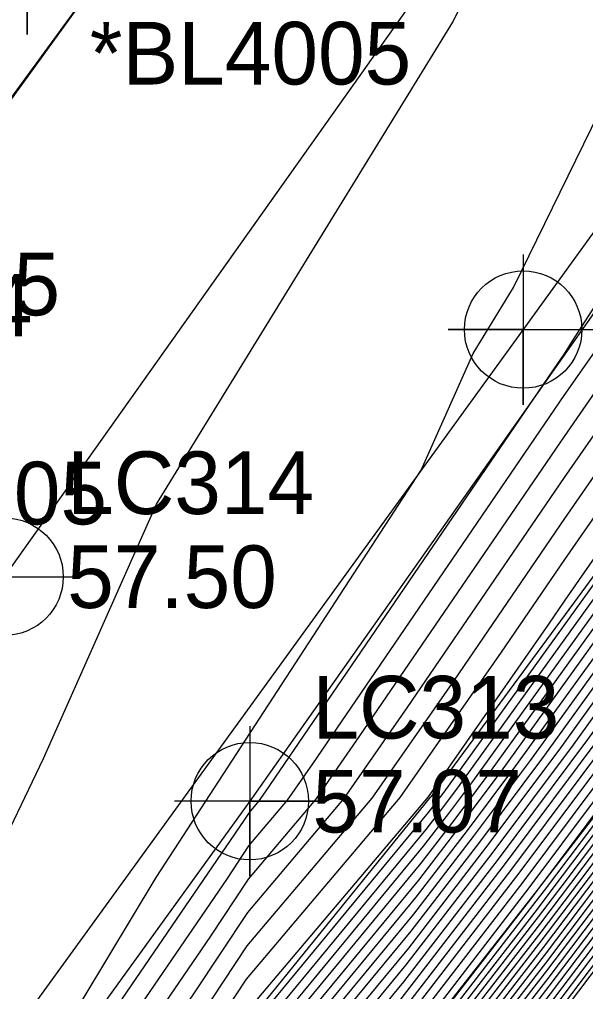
# Model space of a CAD drawing. Extents: x 2188792 to 2191981, y 386090 to 389710.
# Drawn here: x 2190439.7 to 2190462.29, y 388017.08 to 388055.88 of the extents above; entities that cross this region are included whole.
import ezdxf

# ---------------------------------------------------------------- set-up
doc = ezdxf.new("R2010")
doc.units = 0
for name, color, linetype in [('DTM Contours Major', 7, 'Continuous'), ('DTM Contours Minor', 7, 'Continuous'), ('Exist DTM Breakline Cogo Comment', 7, 'Continuous'), ('Exist DTM Breakline Cogo Number', 7, 'Continuous'), ('Exist DTM Breakline Cogo Point CELL', 7, 'Continuous'), ('Exist Roads EOP', 7, 'Continuous'), ('Exist Roads EOP Cogo Elevation', 7, 'Continuous'), ('Exist Roads EOP Cogo Number', 7, 'Continuous'), ('Exist Roads EOP Cogo Point CELL', 7, 'Continuous'), ('Exist Roads EOT', 7, 'Continuous'), ('Exist Roads EOT Cogo Elevation', 7, 'Continuous'), ('Exist Roads EOT Cogo Number', 7, 'Continuous'), ('Exist Roads EOT Cogo Point CELL', 7, 'Continuous'), ('PH Exist DTM Breakline', 7, 'Continuous')]:
    doc.layers.add(name, color=color, linetype=linetype)

msp = doc.modelspace()

# ---------------------------------------------------------------- linework, layer by layer
at = {"layer": 'DTM Contours Major'}
for points in [[(2190433.715, 388002.043), (2190448.669, 388023.903), (2190448.885, 388024.231), (2190449.271, 388024.687), (2190449.526, 388025.053), (2190461.193, 388042.146), (2190461.424, 388042.5), (2190461.758, 388043.023), (2190475.483, 388064.331)], [(2190439.517, 387988.718), (2190443.818, 387997.532), (2190444.465, 387998.602), (2190449.028, 388005.195), (2190449.754, 388006.395), (2190454.691, 388012.792), (2190455.357, 388013.891), (2190460.374, 388020.373), (2190461.003, 388021.203), (2190466.04, 388027.87), (2190466.561, 388028.559), (2190471.735, 388035.405), (2190472.142, 388035.944), (2190477.46, 388042.982), (2190477.747, 388043.361), (2190482.028, 388049.335), (2190482.15, 388049.495), (2190485.744, 388054.523), (2190486.518, 388055.621), (2190486.54, 388055.652), (2190490.811, 388061.708)], [(2190438.032, 387997.862), (2190441.127, 388002.426), (2190442.42, 388004.297), (2190445.526, 388008.877), (2190448.72, 388013.588), (2190450.004, 388015.258), (2190455.734, 388022.199), (2190457.087, 388023.956), (2190458.37, 388025.67), (2190462.456, 388031.342), (2190466.67, 388037.191), (2190467.813, 388038.72), (2190472.113, 388044.693), (2190473.157, 388046.091), (2190473.928, 388047.186), (2190478.284, 388053.237), (2190478.986, 388054.234), (2190482.994, 388059.681)], [(2190437.291, 387992.208), (2190440.149, 387998.095), (2190442.039, 388000.882), (2190444.918, 388005.046), (2190446.782, 388007.795), (2190448.699, 388010.623), (2190451.76, 388014.602), (2190455.238, 388018.815), (2190458.32, 388022.817), (2190461.24, 388026.719), (2190463.795, 388030.265), (2190466.429, 388033.922), (2190469.255, 388037.705), (2190471.991, 388041.504), (2190474.703, 388045.137), (2190476.705, 388047.982), (2190479.57, 388051.962), (2190481.496, 388054.696), (2190484.176, 388058.338)], [(2190439.235, 388003.263), (2190442.525, 388008.271), (2190445.33, 388012.371), (2190448.767, 388017.576), (2190454.9, 388024.819), (2190458.941, 388030.626), (2190461.469, 388034.33), (2190465.519, 388040.16), (2190469.259, 388045.545), (2190472.725, 388050.534), (2190477.918, 388058.151)], [(2190437.873, 387989.277), (2190442.266, 387998.327), (2190442.951, 387999.337), (2190447.416, 388005.796), (2190448.039, 388006.714), (2190448.679, 388007.658), (2190453.516, 388013.947), (2190454.742, 388015.432), (2190459.552, 388021.678), (2190464.111, 388027.769), (2190465.133, 388029.188), (2190466.188, 388030.652), (2190470.698, 388036.69), (2190471.869, 388038.315), (2190476.248, 388044.182), (2190479.482, 388048.777), (2190480.857, 388050.687), (2190484.007, 388055.159), (2190485.358, 388056.995)], [(2190439.109, 387984.639), (2190440.23, 387985.959), (2190441.836, 387989.666), (2190444.626, 387995.382), (2190446.771, 387998.933), (2190449.748, 388003.235), (2190451.93, 388006.842), (2190455.17, 388011.041), (2190457.299, 388014.553), (2190460.611, 388018.832), (2190462.764, 388021.676), (2190466.08, 388026.065), (2190468.17, 388028.826), (2190471.566, 388033.321), (2190473.589, 388035.994), (2190477.07, 388040.601), (2190479.022, 388043.18), (2190481.816, 388047.079), (2190483.521, 388049.295), (2190486.38, 388053.295), (2190488.012, 388055.412)], [(2190437.992, 387979.857), (2190439.736, 387982.468), (2190441.552, 387984.606), (2190444.155, 387990.614), (2190445.433, 387993.232), (2190449.077, 387999.265), (2190450.469, 388001.276), (2190454.105, 388007.29), (2190455.65, 388009.291), (2190459.241, 388015.214), (2190460.848, 388017.291), (2190464.525, 388022.15), (2190466.12, 388024.261), (2190469.779, 388029.094), (2190471.398, 388031.237), (2190475.036, 388036.044), (2190476.68, 388038.22), (2190480.296, 388042.998), (2190481.603, 388044.822), (2190484.893, 388049.095), (2190486.197, 388050.919), (2190489.489, 388055.191)]]:
    msp.add_lwpolyline(points, dxfattribs=at)
at = {"layer": 'DTM Contours Minor'}
for points in [[(2190435.477, 388003.289), (2190448.001, 388021.597), (2190448.862, 388022.9), (2190450.397, 388024.714), (2190451.409, 388026.168), (2190461.443, 388040.868), (2190462.249, 388042.028), (2190462.993, 388043.099), (2190463.682, 388044.092), (2190478.618, 388065.998)], [(2190437.239, 388004.534), (2190447.333, 388019.29), (2190448.838, 388021.569), (2190451.523, 388024.74), (2190453.292, 388027.282), (2190461.45, 388039.234), (2190463.066, 388041.561), (2190464.56, 388043.711), (2190465.943, 388045.703), (2190478.443, 388064.036)], [(2190439.001, 388005.78), (2190446.665, 388016.984), (2190448.814, 388020.238), (2190452.649, 388024.766), (2190455.175, 388028.397), (2190461.456, 388037.599), (2190463.884, 388041.094), (2190466.126, 388044.322), (2190468.204, 388047.313), (2190478.268, 388062.075)], [(2190445.542, 388061.232), (2190433.125, 388044.244)], [(2190439.172, 387987.041), (2190439.981, 387988.908), (2190443.98, 387997.102), (2190444.926, 387998.668), (2190449.172, 388004.803), (2190450.189, 388006.484), (2190454.787, 388012.442), (2190455.745, 388014.024), (2190460.421, 388020.064), (2190461.355, 388021.298), (2190466.048, 388027.509), (2190466.883, 388028.612), (2190471.701, 388034.988), (2190472.432, 388035.954), (2190477.382, 388042.506), (2190478.002, 388043.325), (2190481.985, 388048.884), (2190482.425, 388049.455), (2190486.527, 388055.195), (2190486.831, 388055.589), (2190491.064, 388061.527)], [(2190437.43, 388008.804), (2190445.156, 388021.632), (2190455.739, 388037.896), (2190457.808, 388042.551), (2190459.422, 388045.177), (2190467.2, 388061.093)], [(2190439.437, 387986.77), (2190440.445, 387989.097), (2190444.141, 387996.672), (2190445.387, 387998.734), (2190449.316, 388004.411), (2190450.624, 388006.574), (2190454.883, 388012.092), (2190456.134, 388014.156), (2190460.469, 388019.756), (2190461.707, 388021.393), (2190466.056, 388027.148), (2190467.205, 388028.666), (2190471.667, 388034.571), (2190472.721, 388035.964), (2190477.304, 388042.029), (2190478.257, 388043.288), (2190481.943, 388048.433), (2190482.699, 388049.415), (2190486.49, 388054.72), (2190487.126, 388055.544), (2190491.033, 388061.025)], [(2190436.762, 387997.723), (2190440.58, 388003.353), (2190440.922, 388003.847), (2190444.772, 388009.526), (2190448.732, 388015.367), (2190448.951, 388015.651), (2190456.032, 388024.229), (2190456.348, 388024.64), (2190456.647, 388025.04), (2190461.653, 388031.988), (2190466.815, 388039.153), (2190466.947, 388039.329), (2190472.187, 388046.606), (2190472.23, 388046.664), (2190472.262, 388046.709), (2190474.838, 388050.288), (2190477.247, 388053.756), (2190477.569, 388054.228), (2190482.232, 388060.611)], [(2190438.859, 387985.508), (2190439.701, 387986.5), (2190440.909, 387989.287), (2190444.303, 387996.242), (2190445.848, 387998.801), (2190449.46, 388004.019), (2190451.059, 388006.663), (2190454.978, 388011.742), (2190456.522, 388014.288), (2190460.516, 388019.448), (2190462.06, 388021.487), (2190466.064, 388026.787), (2190467.527, 388028.719), (2190471.633, 388034.154), (2190473.01, 388035.974), (2190477.226, 388041.553), (2190478.512, 388043.252), (2190481.9, 388047.982), (2190482.973, 388049.375), (2190486.454, 388054.245), (2190487.421, 388055.5), (2190491.003, 388060.524)], [(2190437.185, 387997.77), (2190440.762, 388003.044), (2190441.421, 388003.997), (2190445.023, 388009.309), (2190448.728, 388014.774), (2190449.302, 388015.52), (2190455.933, 388023.552), (2190456.594, 388024.412), (2190457.221, 388025.25), (2190461.921, 388031.772), (2190466.767, 388038.499), (2190467.235, 388039.126), (2190472.162, 388045.968), (2190472.539, 388046.473), (2190472.817, 388046.868), (2190477.769, 388053.747), (2190477.981, 388054.049), (2190482.521, 388060.218)], [(2190437.991, 388002.806), (2190440.763, 388007.025), (2190445.998, 388014.678), (2190448.791, 388018.907), (2190453.774, 388024.793), (2190457.058, 388029.512), (2190461.463, 388035.965), (2190464.701, 388040.627), (2190467.693, 388044.933), (2190470.464, 388048.924), (2190478.093, 388060.113)], [(2190438.984, 387985.074), (2190439.966, 387986.229), (2190441.372, 387989.476), (2190444.464, 387995.812), (2190446.309, 387998.867), (2190449.604, 388003.627), (2190451.494, 388006.753), (2190455.074, 388011.392), (2190456.911, 388014.421), (2190460.564, 388019.14), (2190462.412, 388021.582), (2190466.072, 388026.426), (2190467.848, 388028.773), (2190471.6, 388033.738), (2190473.3, 388035.984), (2190477.148, 388041.077), (2190478.767, 388043.216), (2190481.858, 388047.53), (2190483.247, 388049.335), (2190486.417, 388053.77), (2190487.717, 388055.456), (2190490.972, 388060.023)], [(2190437.609, 387997.816), (2190440.945, 388002.735), (2190441.921, 388004.147), (2190445.274, 388009.093), (2190448.724, 388014.181), (2190449.653, 388015.389), (2190455.833, 388022.876), (2190456.841, 388024.184), (2190457.795, 388025.46), (2190462.188, 388031.557), (2190466.719, 388037.845), (2190467.524, 388038.923), (2190472.138, 388045.33), (2190472.848, 388046.282), (2190473.373, 388047.027), (2190478.026, 388053.492), (2190478.483, 388054.141), (2190482.758, 388059.95)], [(2190438.455, 387997.909), (2190441.31, 388002.117), (2190442.92, 388004.447), (2190445.777, 388008.661), (2190448.716, 388012.995), (2190450.355, 388015.127), (2190455.635, 388021.522), (2190457.334, 388023.728), (2190458.944, 388025.879), (2190462.724, 388031.126), (2190466.622, 388036.537), (2190468.101, 388038.517), (2190472.089, 388044.055), (2190473.466, 388045.9), (2190474.483, 388047.345), (2190478.541, 388052.982), (2190479.488, 388054.326), (2190483.231, 388059.412)], [(2190438.879, 387997.955), (2190441.492, 388001.808), (2190443.42, 388004.597), (2190446.028, 388008.444), (2190448.712, 388012.402), (2190450.707, 388014.996), (2190455.536, 388020.846), (2190457.58, 388023.5), (2190459.518, 388026.089), (2190462.991, 388030.911), (2190466.574, 388035.883), (2190468.39, 388038.314), (2190472.064, 388043.417), (2190473.775, 388045.709), (2190475.039, 388047.504), (2190478.798, 388052.727), (2190479.99, 388054.419), (2190483.467, 388059.144)], [(2190439.302, 387998.002), (2190441.674, 388001.499), (2190443.919, 388004.747), (2190446.279, 388008.228), (2190448.707, 388011.809), (2190451.058, 388014.865), (2190455.437, 388020.169), (2190457.827, 388023.272), (2190460.092, 388026.299), (2190463.259, 388030.696), (2190466.526, 388035.229), (2190468.678, 388038.111), (2190472.04, 388042.779), (2190474.084, 388045.518), (2190475.594, 388047.664), (2190479.056, 388052.472), (2190480.492, 388054.511), (2190483.703, 388058.875)], [(2190436.528, 388017.755), (2190440.66, 388026.383), (2190445.168, 388036.527), (2190456.997, 388055.771), (2190458.403, 388058.649)], [(2190437.175, 387992.794), (2190439.726, 387998.048), (2190441.857, 388001.191), (2190444.419, 388004.896), (2190446.531, 388008.012), (2190448.703, 388011.216), (2190451.409, 388014.733), (2190455.337, 388019.492), (2190458.073, 388023.045), (2190460.666, 388026.509), (2190463.527, 388030.48), (2190466.477, 388034.575), (2190468.967, 388037.908), (2190472.015, 388042.142), (2190474.394, 388045.328), (2190476.15, 388047.823), (2190479.313, 388052.217), (2190480.994, 388054.604), (2190483.94, 388058.607)], [(2190437.408, 387991.621), (2190440.572, 387998.141), (2190442.222, 388000.573), (2190445.418, 388005.196), (2190447.033, 388007.579), (2190448.695, 388010.03), (2190452.112, 388014.471), (2190455.139, 388018.139), (2190458.566, 388022.589), (2190461.814, 388026.929), (2190464.062, 388030.05), (2190466.381, 388033.268), (2190469.544, 388037.502), (2190471.966, 388040.866), (2190475.012, 388044.946), (2190477.261, 388048.141), (2190479.828, 388051.707), (2190481.998, 388054.789), (2190484.413, 388058.069)], [(2190437.524, 387991.035), (2190440.996, 387998.187), (2190442.404, 388000.264), (2190445.918, 388005.346), (2190447.285, 388007.363), (2190448.691, 388009.437), (2190452.463, 388014.34), (2190455.04, 388017.462), (2190458.813, 388022.361), (2190462.388, 388027.139), (2190464.33, 388029.834), (2190466.333, 388032.614), (2190469.833, 388037.299), (2190471.942, 388040.228), (2190475.321, 388044.755), (2190477.816, 388048.3), (2190480.085, 388051.452), (2190482.501, 388054.881), (2190484.649, 388057.801)], [(2190437.64, 387990.449), (2190441.419, 387998.234), (2190442.586, 387999.955), (2190446.417, 388005.496), (2190447.536, 388007.146), (2190448.687, 388008.844), (2190452.814, 388014.209), (2190454.941, 388016.785), (2190459.059, 388022.133), (2190462.962, 388027.349), (2190464.598, 388029.619), (2190466.284, 388031.96), (2190470.121, 388037.096), (2190471.917, 388039.59), (2190475.63, 388044.564), (2190478.372, 388048.459), (2190480.342, 388051.197), (2190483.003, 388054.974), (2190484.886, 388057.532)], [(2190437.757, 387989.863), (2190441.843, 387998.28), (2190442.769, 387999.646), (2190446.917, 388005.646), (2190447.787, 388006.93), (2190448.683, 388008.251), (2190453.165, 388014.078), (2190454.841, 388016.109), (2190459.306, 388021.905), (2190463.536, 388027.559), (2190464.865, 388029.404), (2190466.236, 388031.306), (2190470.41, 388036.893), (2190471.893, 388038.953), (2190475.939, 388044.373), (2190478.927, 388048.618), (2190480.6, 388050.942), (2190483.505, 388055.066), (2190485.122, 388057.264)], [(2190437.99, 387988.691), (2190442.689, 387998.373), (2190443.134, 387999.028), (2190447.916, 388005.946), (2190448.29, 388006.498), (2190448.675, 388007.065), (2190453.868, 388013.816), (2190454.643, 388014.755), (2190459.799, 388021.45), (2190464.685, 388027.979), (2190465.401, 388028.973), (2190466.14, 388029.998), (2190470.987, 388036.487), (2190471.844, 388037.677), (2190476.557, 388043.991), (2190480.038, 388048.936), (2190481.114, 388050.432), (2190484.509, 388055.251), (2190485.595, 388056.726)], [(2190436.338, 387997.677), (2190440.398, 388003.662), (2190440.422, 388003.697), (2190441.77, 388005.685), (2190444.287, 388009.516), (2190444.662, 388010.065), (2190448.744, 388016.245), (2190456.026, 388024.846), (2190460.824, 388031.741), (2190461.476, 388032.696), (2190466.336, 388039.693), (2190470.826, 388046.156), (2190474.986, 388052.145), (2190477.744, 388056.19)], [(2190438.438, 387988.789), (2190443.113, 387998.42), (2190443.316, 387998.719), (2190448.416, 388006.096), (2190448.541, 388006.281), (2190448.67, 388006.472), (2190454.219, 388013.685), (2190454.544, 388014.078), (2190460.045, 388021.222), (2190465.259, 388028.189), (2190465.669, 388028.758), (2190466.091, 388029.344), (2190471.276, 388036.284), (2190471.82, 388037.039), (2190476.867, 388043.8), (2190480.593, 388049.095), (2190481.372, 388050.177), (2190485.011, 388055.344), (2190485.831, 388056.458)], [(2190438.59, 387988.339), (2190443.495, 387998.392), (2190443.542, 387998.469), (2190448.74, 388005.978), (2190448.883, 388006.216), (2190454.499, 388013.493), (2190454.58, 388013.627), (2190460.279, 388020.989), (2190460.298, 388021.014), (2190461.174, 388022.173), (2190465.833, 388028.399), (2190465.936, 388028.542), (2190466.043, 388028.69), (2190471.564, 388036.081), (2190471.795, 388036.402), (2190477.176, 388043.61), (2190481.149, 388049.254), (2190481.629, 388049.922), (2190485.513, 388055.436), (2190486.068, 388056.189)], [(2190439.053, 387988.528), (2190443.657, 387997.962), (2190444.003, 387998.535), (2190448.884, 388005.586), (2190449.319, 388006.305), (2190454.595, 388013.142), (2190454.969, 388013.759), (2190460.327, 388020.681), (2190460.651, 388021.109), (2190466.032, 388028.231), (2190466.24, 388028.505), (2190471.768, 388035.822), (2190471.853, 388035.934), (2190475.541, 388040.815), (2190477.485, 388043.419), (2190481.704, 388049.413), (2190481.887, 388049.667), (2190486.015, 388055.529), (2190486.304, 388055.921)], [(2190439.235, 387984.205), (2190440.495, 387985.688), (2190442.3, 387989.855), (2190444.787, 387994.952), (2190447.232, 387999), (2190449.892, 388002.843), (2190452.365, 388006.932), (2190455.266, 388010.691), (2190457.687, 388014.685), (2190460.658, 388018.523), (2190463.116, 388021.771), (2190466.088, 388025.704), (2190468.492, 388028.88), (2190471.532, 388032.904), (2190473.878, 388036.004), (2190476.992, 388040.124), (2190479.277, 388043.143), (2190481.773, 388046.628), (2190483.796, 388049.255), (2190486.343, 388052.819), (2190488.307, 388055.368)], [(2190438.411, 387979.862), (2190439.862, 387982.034), (2190441.817, 387984.336), (2190444.619, 387990.803), (2190445.595, 387992.802), (2190449.538, 387999.331), (2190450.613, 388000.884), (2190454.541, 388007.379), (2190455.746, 388008.94), (2190459.629, 388015.347), (2190460.895, 388016.982), (2190464.878, 388022.244), (2190466.128, 388023.9), (2190470.101, 388029.148), (2190471.364, 388030.82), (2190475.325, 388036.054), (2190476.602, 388037.743), (2190480.551, 388042.962), (2190481.561, 388044.371), (2190485.167, 388049.055), (2190486.16, 388050.444), (2190489.784, 388055.147)], [(2190438.83, 387979.867), (2190439.987, 387981.599), (2190442.081, 387984.065), (2190445.083, 387990.993), (2190445.756, 387992.373), (2190449.999, 387999.398), (2190450.757, 388000.492), (2190454.976, 388007.469), (2190455.842, 388008.59), (2190460.017, 388015.479), (2190460.943, 388016.674), (2190465.23, 388022.339), (2190466.137, 388023.539), (2190470.422, 388029.201), (2190471.33, 388030.403), (2190475.614, 388036.064), (2190476.524, 388037.267), (2190480.806, 388042.926), (2190481.519, 388043.92), (2190485.441, 388049.015), (2190486.123, 388049.969), (2190490.08, 388055.103)], [(2190439.249, 387979.872), (2190440.112, 387981.165), (2190442.346, 387983.795), (2190445.547, 387991.182), (2190445.918, 387991.943), (2190450.46, 387999.464), (2190450.901, 388000.1), (2190455.411, 388007.558), (2190455.937, 388008.24), (2190460.406, 388015.611), (2190460.99, 388016.366), (2190465.582, 388022.433), (2190466.145, 388023.178), (2190470.744, 388029.255), (2190471.297, 388029.986), (2190475.904, 388036.074), (2190476.446, 388036.791), (2190481.061, 388042.889), (2190481.476, 388043.468), (2190485.715, 388048.975), (2190486.086, 388049.494), (2190490.375, 388055.059)], [(2190439.36, 387983.771), (2190440.759, 387985.418), (2190442.764, 387990.045), (2190444.949, 387994.522), (2190447.693, 387999.066), (2190450.036, 388002.452), (2190452.8, 388007.021), (2190455.362, 388010.341), (2190458.076, 388014.817), (2190460.706, 388018.215), (2190463.469, 388021.866), (2190466.096, 388025.343), (2190468.814, 388028.934), (2190471.499, 388032.487), (2190474.168, 388036.014), (2190476.914, 388039.648), (2190479.532, 388043.107), (2190481.731, 388046.176), (2190484.07, 388049.215), (2190486.307, 388052.344), (2190488.603, 388055.324)], [(2190439.485, 387983.337), (2190441.023, 387985.147), (2190443.228, 387990.235), (2190445.11, 387994.092), (2190448.154, 387999.132), (2190450.18, 388002.06), (2190453.235, 388007.111), (2190455.458, 388009.991), (2190458.464, 388014.95), (2190460.753, 388017.907), (2190463.821, 388021.96), (2190466.104, 388024.982), (2190469.135, 388028.987), (2190471.465, 388032.07), (2190474.457, 388036.024), (2190476.836, 388039.172), (2190479.787, 388043.071), (2190481.688, 388045.725), (2190484.344, 388049.175), (2190486.27, 388051.869), (2190488.898, 388055.28)], [(2190439.611, 387982.902), (2190441.288, 387984.877), (2190443.692, 387990.424), (2190445.272, 387993.662), (2190448.615, 387999.199), (2190450.325, 388001.668), (2190453.67, 388007.2), (2190455.554, 388009.641), (2190458.852, 388015.082), (2190460.801, 388017.599), (2190464.173, 388022.055), (2190466.112, 388024.621), (2190469.457, 388029.041), (2190471.431, 388031.653), (2190474.746, 388036.034), (2190476.758, 388038.696), (2190480.042, 388043.034), (2190481.646, 388045.274), (2190484.618, 388049.135), (2190486.233, 388051.394), (2190489.193, 388055.236)], [(2190439.668, 387979.878), (2190440.238, 387980.731), (2190442.61, 387983.524), (2190446.011, 387991.372), (2190446.079, 387991.513), (2190450.922, 387999.53), (2190451.045, 387999.709), (2190455.846, 388007.648), (2190456.033, 388007.89), (2190460.794, 388015.743), (2190461.037, 388016.058), (2190465.934, 388022.528), (2190466.153, 388022.817), (2190471.066, 388029.309), (2190471.263, 388029.569), (2190476.193, 388036.084), (2190476.368, 388036.315), (2190481.316, 388042.853), (2190481.434, 388043.017), (2190485.989, 388048.935), (2190486.05, 388049.019), (2190490.513, 388054.811)]]:
    msp.add_lwpolyline(points, dxfattribs=at)
at = {"layer": 'Exist DTM Breakline Cogo Point CELL'}
msp.add_lwpolyline([(2190440.009, 388061.285), (2190440.009, 388055.285), (2190440.009, 388058.285), (2190443.009, 388058.285), (2190437.009, 388058.285)], dxfattribs=at)
at = {"layer": 'Exist Roads EOP'}
msp.add_lwpolyline([(2191134.602, 388861.742), (2191096.259, 388823.8), (2191059.297, 388787.244), (2191021.316, 388749.148), (2190986.543, 388714.398), (2190949.487, 388676.464), (2190915.386, 388640.384), (2190880.06, 388601.534), (2190847.373, 388563.892), (2190814.156, 388524.043), (2190784.01, 388486.17), (2190753.438, 388446.547), (2190720.707, 388403.308), (2190691.569, 388363.271), (2190662.389, 388323.233), (2190633.272, 388282.773), (2190602.912, 388240.265), (2190571.201, 388196.09), (2190539.16, 388151.522), (2190509, 388109.198), (2190478.709, 388067.021), (2190448.893, 388024.678), (2190418.629, 387982.769)], dxfattribs=at)
at = {"layer": 'Exist Roads EOP Cogo Point CELL'}
msp.add_lwpolyline([(2190448.893, 388027.678), (2190448.893, 388021.678), (2190448.893, 388024.678), (2190451.893, 388024.678), (2190445.893, 388024.678)], dxfattribs=at)
msp.add_circle((2190448.893, 388024.678), 2.344, dxfattribs=at)
at = {"layer": 'Exist Roads EOT'}
for points in [[(2190415.064, 388019.09), (2190445.56, 388061.245), (2190473.487, 388100.115), (2190503.229, 388141.605), (2190533.333, 388183.744), (2190563.731, 388225.945), (2190594.017, 388268.083), (2190624.176, 388310.153), (2190656.565, 388354.896), (2190687.512, 388397.436), (2190719.557, 388440.71), (2190751.07, 388481.79), (2190777.618, 388515.751), (2190809.207, 388554.646), (2190841.125, 388592.518), (2190874.304, 388630.266), (2190909.444, 388668.428), (2190945.996, 388706.518), (2190984.282, 388745.174), (2191021.668, 388782.38), (2191059.687, 388820.174), (2191097.04, 388857.128), (2191110.466, 388870.43)], [(2190408.016, 387990.619), (2190439.107, 388033.638), (2190467.847, 388074.164), (2190498.203, 388115.837), (2190529, 388158.896), (2190561.283, 388203.581), (2190592.611, 388247.356), (2190622.811, 388289.51), (2190652.954, 388330.977), (2190681.755, 388370.469), (2190711.272, 388410.904), (2190743.801, 388454.121), (2190774.93, 388494.241), (2190804.861, 388531.697), (2190837.827, 388571.618), (2190870.748, 388609.702), (2190906.526, 388649.037), (2190941.177, 388685.637), (2190977.299, 388722.46), (2191013.038, 388758.347), (2191050.74, 388795.921), (2191087.875, 388832.598), (2191125.862, 388870.149)], [(2190928.044, 388656.144), (2190892.581, 388617.901), (2190858.144, 388578.56), (2190824.348, 388538.22), (2190795.065, 388501.961), (2190763.61, 388461.827), (2190731.812, 388420.195), (2190701.338, 388378.609), (2190671.384, 388337.618), (2190641.373, 388296.321), (2190610.834, 388253.969), (2190580.32, 388211.382), (2190550.521, 388169.982), (2190519.765, 388127.197), (2190491.337, 388087.267), (2190459.805, 388043.503), (2190428.552, 388000.405)]]:
    msp.add_lwpolyline(points, dxfattribs=at)
at = {"layer": 'Exist Roads EOT Cogo Point CELL'}
for points in [[(2190459.805, 388046.503), (2190459.805, 388040.503), (2190459.805, 388043.503), (2190456.805, 388043.503), (2190462.805, 388043.503)], [(2190439.107, 388036.638), (2190439.107, 388030.638), (2190439.107, 388033.638), (2190436.107, 388033.638), (2190442.107, 388033.638)]]:
    msp.add_lwpolyline(points, dxfattribs=at)
for centre in [(2190459.805, 388043.503), (2190439.107, 388033.638)]:
    msp.add_circle(centre, 2.344, dxfattribs=at)
at = {"layer": 'PH Exist DTM Breakline'}
for points in [[(2190542.705, 388142.511), (2190537.795, 388135.941), (2190532.885, 388129.37), (2190527.349, 388121.554), (2190521.813, 388113.737), (2190516.277, 388105.92), (2190511.375, 388099.404), (2190506.473, 388092.887), (2190501.57, 388086.37), (2190496.668, 388079.853), (2190491.888, 388073.382), (2190487.107, 388066.911), (2190482.326, 388060.44), (2190477.546, 388053.969), (2190472.19, 388046.689), (2190466.834, 388039.408), (2190461.478, 388032.128), (2190456.122, 388024.848)], [(2190520.752, 388094.857), (2190515.544, 388087.941), (2190510.336, 388081.025), (2190505.128, 388074.108), (2190499.919, 388067.192), (2190495.294, 388061.104), (2190490.668, 388055.015), (2190486.043, 388048.927), (2190481.417, 388042.839), (2190476.331, 388036.088), (2190471.244, 388029.338), (2190466.158, 388022.588), (2190461.071, 388015.838), (2190456.086, 388007.697), (2190451.101, 387999.556), (2190446.116, 387991.415), (2190443.312, 387982.806)], [(2190491.077, 388061.747), (2190486.561, 388055.629), (2190482.044, 388049.511), (2190477.527, 388043.392), (2190471.777, 388035.931), (2190466.027, 388028.47), (2190460.276, 388021.008), (2190454.472, 388013.59), (2190448.668, 388006.172), (2190443.47, 387998.459), (2190438.099, 387988.139), (2190432.436, 387979.788), (2190426.734, 387972.288), (2190423.97, 387967.04)], [(2190419.927, 387971.642), (2190421.302, 387973.231), (2190428.739, 387983.125), (2190432.473, 387990.394), (2190436.208, 387997.662), (2190440.384, 388003.685), (2190444.559, 388009.709), (2190448.735, 388015.732), (2190456.122, 388024.848)]]:
    msp.add_lwpolyline(points, dxfattribs=at)

# ---------------------------------------------------------------- texts
at = {"layer": 'Exist DTM Breakline Cogo Comment'}
for s, p in [('*BL4005', (2190442.509, 388053.285)), ('*EL4005', (2190430.369, 388035.727))]:
    msp.add_text(s, height=2.5, dxfattribs=at).set_placement(p)
at = {"layer": 'Exist DTM Breakline Cogo Number'}
msp.add_text('LC654', height=2.5, dxfattribs=at).set_placement((2190430.369, 388043.227))
at = {"layer": 'Exist Roads EOP Cogo Elevation'}
msp.add_text('57.07', height=2.5, dxfattribs=at).set_placement((2190451.393, 388023.428))
at = {"layer": 'Exist Roads EOP Cogo Number'}
for s, p in [('LC315', (2190431.471, 388044.071)), ('LC313', (2190451.393, 388027.178))]:
    msp.add_text(s, height=2.5, dxfattribs=at).set_placement(p)
at = {"layer": 'Exist Roads EOT Cogo Elevation'}
msp.add_text('57.50', height=2.5, dxfattribs=at).set_placement((2190441.607, 388032.388))
at = {"layer": 'Exist Roads EOT Cogo Number'}
msp.add_text('LC314', height=2.5, dxfattribs=at).set_placement((2190441.607, 388036.138))

doc.saveas('drawing.dxf')
